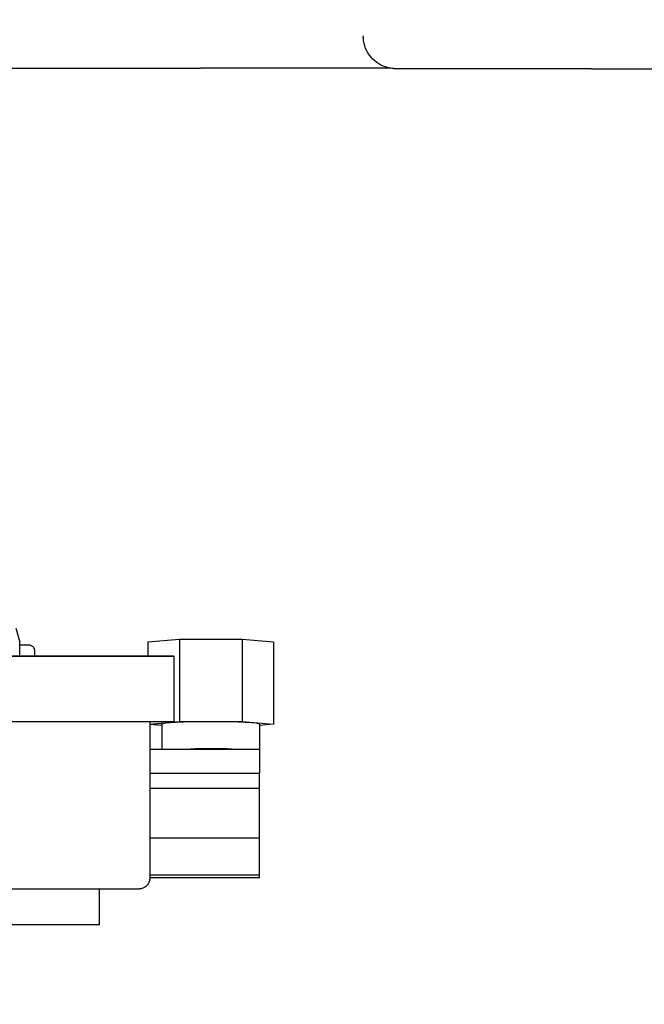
# Model space of a CAD drawing. Header units: inches. Extents: x 18 to 846, y -67 to 561.
# Tile 303 of 656: x 273.16 to 276.76, y 485.8 to 491.47. Entities that reach past the tile are written whole.
import ezdxf

# ---------------------------------------------------------------- set-up
doc = ezdxf.new("R2010")
doc.units = ezdxf.units.IN
doc.header["$LTSCALE"] = 24
doc.header["$MEASUREMENT"] = 0
doc.layers.add('Dimension (ANSI)', color=7, linetype='Continuous', lineweight=25)
doc.layers.add('Visible (ANSI)', color=7, linetype='Continuous', lineweight=30)
doc.styles.add('Note Text (ANSI)', font='tahoma.ttf')
doc.dimstyles.new('SB Fraction-16 (ANSI)', dxfattribs={"dimscale": 24, "dimtxt": 0.125, "dimasz": 0.098425, "dimexe": 0.125, "dimexo": 0.0625, "dimgap": 0.031496, "dimtad": 0, "dimtih": 1, "dimtoh": 1, "dimdec": 4, "dimrnd": 1e-08, "dimzin": 0, "dimdsep": 46, "dimlunit": 5, "dimtxsty": 'Note Text (ANSI)', "dimcen": 0.09, "dimdle": 0.393701, "dimclrd": 256, "dimclre": 256, "dimclrt": 256, "dimadec": 0, "dimazin": 3, "dimtfac": 0.96, "dimtofl": 0, "dimtmove": 0, "dimatfit": 3, "dimfxl": 1, "dimfrac": 2, "dimtolj": 1, "dimtzin": 12, "dimlwd": -1, "dimlwe": -1, "dimarcsym": 0})

# ---------------------------------------------------------------- blocks, each defined once
blk = doc.blocks.new('*D18')
at = {"layer": 'Defpoints', "color": 0, "transparency": 16777216}
for p in [(331.6784, 544.0067), (242.8595, 406.0067), (331.6784, 406.0067)]:
    blk.add_point(p, dxfattribs=at)
at = {"layer": 'Dimension (ANSI)', "transparency": 16777216}
for p, q in [((330.1784, 544.0067), (239.8595, 544.0067)), ((242.8595, 541.6445), (242.8595, 486.3311)), ((242.8595, 408.3689), (242.8595, 481.6823)), ((330.1784, 406.0067), (239.8595, 406.0067))]:
    blk.add_line(p, q, dxfattribs=at)
for points in [[(242.4658, 541.6445), (243.2532, 541.6445), (242.8595, 544.0067)], [(242.4658, 408.3689), (243.2532, 408.3689), (242.8595, 406.0067)]]:
    blk.add_solid(points, dxfattribs=at)
at = {"layer": 'Dimension (ANSI)', "transparency": 16777216, "insert": (239.783, 485.5752), "char_height": 3, "attachment_point": 1, "style": 'Note Text (ANSI)'}
blk.add_mtext('\\A1;138', dxfattribs=at)

msp = doc.modelspace()

# ---------------------------------------------------------------- linework, layer by layer
at = {"layer": 'Visible (ANSI)'}
for p, q in [((275.13975, 491.38073), (275.13975, 491.37836)), ((271.44702, 491.19351), (274.20225, 491.19351)), ((276.45224, 491.19059), (290.27641, 491.19059)), ((273.1405, 487.96971), (273.16229, 487.88838)), ((274.08106, 487.9052), (273.90035, 487.88898)), ((274.44248, 487.9052), (274.08106, 487.9052)), ((274.08106, 487.9052), (274.08106, 487.43283)), ((274.62319, 487.88898), (274.44248, 487.9052)), ((274.44248, 487.9052), (274.44248, 487.43283)), ((273.16296, 487.80852), (273.16296, 487.88328)), ((273.24702, 487.84208), (273.24702, 487.80851)), ((273.90035, 487.88898), (273.90035, 487.80836)), ((274.62319, 487.88898), (274.62319, 487.41662)), ((274.04952, 487.80821), (274.04952, 487.43321)), ((273.91052, 487.43306), (273.91052, 486.53071)), ((273.91052, 487.41753), (274.08106, 487.43283)), ((273.98052, 487.40942), (273.91052, 487.4157)), ((273.98052, 487.41662), (273.98052, 487.27379)), ((274.08106, 487.43283), (274.44248, 487.43283)), ((274.44248, 487.43283), (274.62319, 487.41662)), ((274.62319, 487.41662), (274.54302, 487.40942)), ((274.54302, 487.41662), (274.54302, 487.27379)), ((273.91052, 487.27379), (274.14313, 487.27379)), ((274.14313, 487.27379), (274.38042, 487.27379)), ((274.38042, 487.27379), (274.54302, 487.27379)), ((274.54302, 487.27379), (274.54302, 487.134)), ((273.91052, 487.134), (274.54302, 487.134)), ((274.54302, 487.04736), (274.54302, 487.134)), ((274.54302, 487.04736), (273.91052, 487.04736)), ((274.54302, 486.7607), (274.54302, 487.04736)), ((274.54302, 486.7607), (273.91052, 486.7607)), ((274.54302, 486.54748), (274.54302, 486.7607)), ((274.54302, 486.54748), (273.91052, 486.54748)), ((274.54302, 486.53261), (273.91052, 486.53261)), ((274.54302, 486.53261), (274.54302, 486.54748)), ((273.62202, 486.26102), (273.62202, 486.46754)), ((273.62202, 486.26102), (272.99702, 486.26102))]:
    msp.add_line(p, q, dxfattribs=at)
for centre, major_axis, ratio, start_param, end_param in [((273.14328, 487.88328), (0.01901, 0.0051), 0.9999829, 6.0213899, 6.2831853), ((272.69052, 487.43321), (1.359, 0), 0.0002434, 3.1415932, 6.2831859), ((274.26177, 487.41662), (-0.28125, 0), 0.0518098, 3.1415927, 6.2831853), ((274.26177, 487.26057), (0.28125, 0), 0.0518098, 1.135314, 2.0062787)]:
    msp.add_ellipse(centre, major_axis=major_axis, ratio=ratio, start_param=start_param, end_param=end_param, dxfattribs=at)
for major_axis in [(-1.359, 0), (-1.156, 0)]:
    msp.add_ellipse((272.69052, 487.80821), major_axis=major_axis, ratio=0.0002434, dxfattribs=at)
for points, knots in [([(276.45224, 491.19059), (276.33062, 491.19059), (276.20744, 491.19059), (275.97907, 491.19061), (275.87076, 491.19062), (275.67991, 491.19066), (275.59501, 491.19068), (275.459, 491.19073), (275.40621, 491.19075), (275.35583, 491.1908), (275.34362, 491.19081), (275.33237, 491.19083), (275.32983, 491.19084), (275.32715, 491.19085), (275.32667, 491.19085), (275.3248, 491.19087), (275.32431, 491.19087), (275.32197, 491.19093), (275.32159, 491.19094), (275.32069, 491.19097), (275.32017, 491.19099), (275.31845, 491.19106), (275.31706, 491.19113), (275.30989, 491.19158), (275.30356, 491.19226), (275.29157, 491.19419), (275.28568, 491.19543), (275.26227, 491.20154), (275.24516, 491.20881), (275.21264, 491.22864), (275.19713, 491.2419), (275.17138, 491.27225), (275.16082, 491.28974), (275.14592, 491.32667), (275.14139, 491.34659), (275.13987, 491.37042), (275.13975, 491.37439), (275.13975, 491.37836)], [0, 0, 0, 0, 0.9267346, 0.9267346, 1.8367322, 1.8367322, 2.7473615, 2.7473615, 3.6580884, 3.6580884, 4.1095135, 4.1095135, 4.3214317, 4.3214317, 4.4130212, 4.4130212, 4.4475756, 4.4475756, 4.4533119, 4.4533119, 4.4590604, 4.4590604, 4.4707107, 4.4707107, 4.5175698, 4.5175698, 4.5633567, 4.5633567, 4.7020135, 4.7020135, 4.8536117, 4.8536117, 5.0053602, 5.0053602, 5.1571109, 5.1571109, 5.1873475, 5.1873475, 5.1873475, 5.1873475]), ([(275.2971, 491.1933), (275.27683, 491.19332), (275.24608, 491.19334), (275.1525, 491.19338), (275.08073, 491.19341), (274.9117, 491.19345), (274.81227, 491.19346), (274.59859, 491.19349), (274.48168, 491.1935), (274.31013, 491.19351), (274.25612, 491.19351), (274.20225, 491.19351)], [1.3740151, 1.3740151, 1.3740151, 1.3740151, 2.0474257, 2.0474257, 2.9557645, 2.9557645, 3.8659092, 3.8659092, 4.7762715, 4.7762715, 5.1867647, 5.1867647, 5.1867647, 5.1867647]), ([(273.1628, 487.87319), (273.1826, 487.87317), (273.19705, 487.87315), (273.20929, 487.87312), (273.2119, 487.87311), (273.21454, 487.8731), (273.21519, 487.87309), (273.21597, 487.87309), (273.21617, 487.87308), (273.21663, 487.87308), (273.21677, 487.87308), (273.21744, 487.87305), (273.21767, 487.87304), (273.21834, 487.87299), (273.21858, 487.87298), (273.21921, 487.87292), (273.21962, 487.87287), (273.22057, 487.87275), (273.22111, 487.87266), (273.22279, 487.87235), (273.224, 487.87206), (273.22751, 487.87097), (273.22982, 487.86995), (273.23385, 487.86753), (273.23565, 487.86617), (273.24006, 487.86202), (273.24239, 487.85882), (273.24498, 487.85335), (273.24572, 487.85122), (273.24675, 487.84677), (273.24702, 487.84442), (273.24702, 487.84208)], [0.8902188, 0.8902188, 0.8902188, 0.8902188, 1.5190597, 1.5190597, 1.7705039, 1.7705039, 1.8944831, 1.8944831, 1.9556628, 1.9556628, 1.9865332, 1.9865332, 1.9981392, 1.9981392, 2.0028465, 2.0028465, 2.0075938, 2.0075938, 2.0123351, 2.0123351, 2.0218221, 2.0218221, 2.0407389, 2.0407389, 2.0577296, 2.0577296, 2.0868988, 2.0868988, 2.1038691, 2.1038691, 2.1216989, 2.1216989, 2.1216989, 2.1216989]), ([(273.91052, 486.53071), (273.91052, 486.5239), (273.90939, 486.517), (273.90507, 486.50421), (273.90187, 486.49815), (273.89382, 486.48746), (273.88887, 486.48271), (273.87787, 486.4751), (273.87167, 486.47214), (273.86214, 486.46934), (273.85889, 486.46866), (273.85492, 486.46814), (273.85408, 486.46805), (273.85278, 486.46793), (273.85228, 486.46789), (273.85132, 486.46782), (273.85089, 486.4678), (273.85024, 486.46777), (273.84999, 486.46776), (273.84946, 486.46774), (273.84924, 486.46773), (273.84868, 486.46772), (273.84848, 486.46772), (273.8478, 486.46771), (273.84754, 486.4677), (273.84611, 486.46769), (273.84458, 486.46769), (273.83553, 486.46767), (273.82249, 486.46765), (273.76909, 486.4676), (273.71427, 486.46758), (273.57343, 486.46753), (273.48632, 486.4675), (273.29028, 486.46747), (273.17891, 486.46745), (272.94617, 486.46743), (272.8219, 486.46743), (272.57613, 486.46743), (272.45156, 486.46743), (272.2177, 486.46745), (272.10548, 486.46747), (271.90727, 486.4675), (271.8188, 486.46752), (271.67636, 486.46757), (271.62062, 486.4676), (271.5669, 486.46764), (271.55372, 486.46766), (271.54103, 486.46768), (271.53798, 486.46768), (271.53497, 486.4677), (271.53425, 486.4677), (271.53333, 486.46771), (271.53311, 486.46771), (271.53242, 486.46772), (271.53221, 486.46772), (271.53157, 486.46774), (271.53137, 486.46775), (271.53078, 486.46777), (271.53033, 486.46779), (271.52942, 486.46784), (271.5291, 486.46786), (271.52825, 486.46793), (271.52767, 486.46798), (271.52635, 486.46812), (271.52558, 486.46821), (271.52343, 486.46851), (271.52202, 486.46875), (271.51754, 486.46969), (271.51448, 486.47057), (271.50601, 486.47373), (271.50074, 486.47659), (271.49065, 486.48407), (271.48587, 486.48896), (271.47817, 486.49989), (271.47516, 486.50606), (271.47144, 486.51835), (271.47052, 486.52456), (271.47052, 486.53071)], [0, 0, 0, 0, 0.0518946, 0.0518946, 0.1028512, 0.1028512, 0.153841, 0.153841, 0.2048211, 0.2048211, 0.2296678, 0.2296678, 0.2363502, 0.2363502, 0.2409293, 0.2409293, 0.2463579, 0.2463579, 0.2516379, 0.2516379, 0.2603342, 0.2603342, 0.2799588, 0.2799588, 0.3387531, 0.3387531, 0.5151579, 0.5151579, 1.0463522, 1.0463522, 2.0010157, 2.0010157, 2.9372114, 2.9372114, 3.8737059, 3.8737059, 4.8101436, 4.8101436, 5.7465719, 5.7465719, 6.6830001, 6.6830001, 7.6194381, 7.6194381, 8.5559138, 8.5559138, 9.0123664, 9.0123664, 9.2328184, 9.2328184, 9.3377424, 9.3377424, 9.3882282, 9.3882282, 9.4071774, 9.4071774, 9.4135069, 9.4135069, 9.4211249, 9.4211249, 9.4244373, 9.4244373, 9.4293895, 9.4293895, 9.4354624, 9.4354624, 9.4463995, 9.4463995, 9.4705174, 9.4705174, 9.5153253, 9.5153253, 9.5662091, 9.5662091, 9.6171924, 9.6171924, 9.6640474, 9.6640474, 9.6640474, 9.6640474])]:
    msp.add_open_spline(points, degree=3, knots=knots, dxfattribs=at)

# ---------------------------------------------------------------- dimensions: what is measured, and where the dimension line sits
at = {"layer": 'Dimension (ANSI)'}
dim = msp.add_linear_dim(base=(242.85953, 406.00673), p1=(331.67843, 544.00673), p2=(331.67843, 406.00673), angle=90, dimstyle='SB Fraction-16 (ANSI)', override={"dimgap": 0.031496, "dimdec": 4, "dimtol": 0, "dimlim": 0, "dimtp": 0, "dimtm": 0, "dimtdec": 2, "dimatfit": 1}, dxfattribs=at)
dim.commit()
dim.dimension.update_dxf_attribs({"geometry": '*D18', "text_midpoint": (242.85953, 484.00673), "dimtype": 160})

doc.saveas('drawing.dxf')
